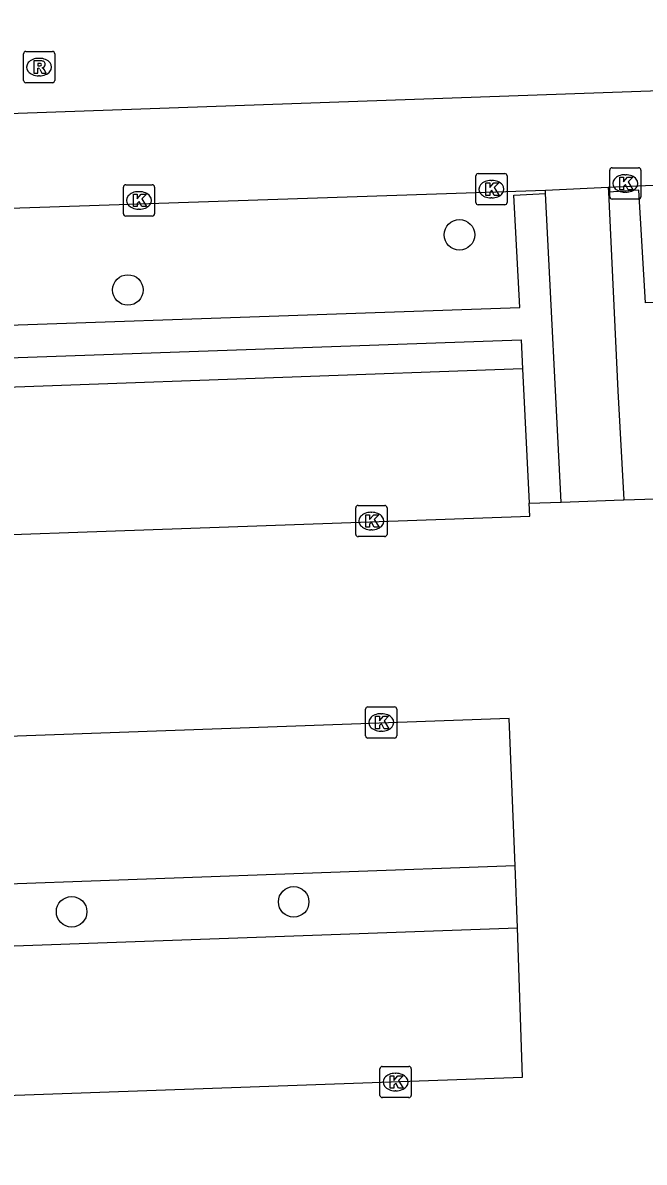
# Model space of a CAD drawing. Extents: x 160557 to 161245, y 385330 to 386505.
# Drawn here: x 160912.2 to 160932.1, y 386195.6 to 386232.09 of the extents above; entities that cross this region are included whole.
import ezdxf

# ---------------------------------------------------------------- set-up
doc = ezdxf.new("R2010")
doc.units = 0
for name, color, linetype in [('IMGEO_Boom', 7, 'Continuous'), ('IMGEO_Kolk', 7, 'Continuous'), ('IMGEO_Muur', 7, 'Continuous'), ('IMGEO_Parkeervlak_open', 7, 'Continuous'), ('IMGEO_Rijbaan_lokaal_open', 7, 'Continuous'), ('IMGEO_Rioolput', 7, 'Continuous'), ('IMGEO_Voetpad_open', 7, 'Continuous')]:
    doc.layers.add(name, color=color, linetype=linetype)

msp = doc.modelspace()

# ---------------------------------------------------------------- linework, layer by layer
at = {"layer": 'IMGEO_Boom'}
for centre in [(160926.186, 386225.297), (160915.57, 386223.532), (160920.879, 386203.936), (160913.767, 386203.621)]:
    msp.add_circle(centre, 0.489, dxfattribs=at)
at = {"layer": 'IMGEO_Kolk'}
for p, q in [((160930.998, 386226.518), (160930.998, 386227.37)), ((160931.073, 386227.444), (160931.925, 386227.444)), ((160931.999, 386227.37), (160931.999, 386226.518)), ((160926.711, 386226.334), (160926.711, 386227.186)), ((160926.786, 386227.26), (160927.638, 386227.26)), ((160927.199, 386227.04), (160927.224, 386227.04)), ((160927.712, 386227.186), (160927.712, 386226.334)), ((160931.486, 386227.224), (160931.511, 386227.224)), ((160915.424, 386225.974), (160915.424, 386226.826)), ((160915.499, 386226.9), (160916.351, 386226.9)), ((160915.912, 386226.68), (160915.937, 386226.68)), ((160916.425, 386226.826), (160916.425, 386225.974)), ((160931.509, 386226.664), (160931.484, 386226.664)), ((160927.638, 386226.26), (160926.786, 386226.26)), ((160927.222, 386226.48), (160927.197, 386226.48)), ((160931.925, 386226.444), (160931.073, 386226.444)), ((160916.351, 386225.9), (160915.499, 386225.9)), ((160915.935, 386226.12), (160915.91, 386226.12)), ((160922.866, 386215.706), (160922.866, 386216.558)), ((160922.941, 386216.632), (160923.793, 386216.632)), ((160923.354, 386216.412), (160923.379, 386216.412)), ((160923.867, 386216.558), (160923.867, 386215.706)), ((160923.793, 386215.632), (160922.941, 386215.632)), ((160923.377, 386215.852), (160923.352, 386215.852)), ((160923.256, 386210.183), (160924.108, 386210.183)), ((160923.181, 386209.257), (160923.181, 386210.109)), ((160923.669, 386209.963), (160923.694, 386209.963)), ((160924.182, 386210.109), (160924.182, 386209.257)), ((160924.108, 386209.183), (160923.256, 386209.183)), ((160923.692, 386209.403), (160923.667, 386209.403)), ((160923.642, 386197.741), (160923.642, 386198.593)), ((160923.717, 386198.667), (160924.569, 386198.667)), ((160924.643, 386198.593), (160924.643, 386197.741)), ((160924.13, 386198.447), (160924.155, 386198.447)), ((160924.153, 386197.887), (160924.128, 386197.887)), ((160924.569, 386197.667), (160923.717, 386197.667))]:
    msp.add_line(p, q, dxfattribs=at)
for points in [[(160930.998, 386226.518), (160930.998, 386227.37)], [(160931.073, 386227.444), (160931.925, 386227.444)], [(160931.999, 386227.37), (160931.999, 386226.518)], [(160926.711, 386226.334), (160926.711, 386227.186)], [(160926.786, 386227.26), (160927.638, 386227.26)], [(160927.032, 386226.96), (160927.155, 386226.96), (160927.155, 386226.809), (160927.285, 386226.96), (160927.449, 386226.96), (160927.303, 386226.809), (160927.456, 386226.56), (160927.304, 386226.56), (160927.219, 386226.724), (160927.155, 386226.657), (160927.155, 386226.56), (160927.032, 386226.56), (160927.032, 386226.96)], [(160927.712, 386227.186), (160927.712, 386226.334)], [(160931.319, 386227.144), (160931.442, 386227.144), (160931.442, 386226.993), (160931.572, 386227.144), (160931.736, 386227.144), (160931.59, 386226.993), (160931.743, 386226.744), (160931.591, 386226.744), (160931.506, 386226.908), (160931.442, 386226.841), (160931.442, 386226.744), (160931.319, 386226.744), (160931.319, 386227.144)], [(160915.424, 386225.974), (160915.424, 386226.826)], [(160915.499, 386226.9), (160916.351, 386226.9)], [(160915.745, 386226.6), (160915.868, 386226.6), (160915.868, 386226.449), (160915.998, 386226.6), (160916.162, 386226.6), (160916.016, 386226.449), (160916.169, 386226.2), (160916.017, 386226.2), (160915.932, 386226.364), (160915.868, 386226.297), (160915.868, 386226.2), (160915.745, 386226.2), (160915.745, 386226.6)], [(160916.425, 386226.826), (160916.425, 386225.974)], [(160927.638, 386226.26), (160926.786, 386226.26)], [(160931.925, 386226.444), (160931.073, 386226.444)], [(160916.351, 386225.9), (160915.499, 386225.9)], [(160922.866, 386215.706), (160922.866, 386216.558)], [(160922.941, 386216.632), (160923.793, 386216.632)], [(160923.867, 386216.558), (160923.867, 386215.706)], [(160923.187, 386216.332), (160923.31, 386216.332), (160923.31, 386216.181), (160923.44, 386216.332), (160923.604, 386216.332), (160923.458, 386216.181), (160923.611, 386215.932), (160923.459, 386215.932), (160923.374, 386216.096), (160923.31, 386216.029), (160923.31, 386215.932), (160923.187, 386215.932), (160923.187, 386216.332)], [(160923.793, 386215.632), (160922.941, 386215.632)], [(160923.256, 386210.183), (160924.108, 386210.183)], [(160923.181, 386209.257), (160923.181, 386210.109)], [(160923.502, 386209.883), (160923.625, 386209.883), (160923.625, 386209.732), (160923.755, 386209.883), (160923.919, 386209.883), (160923.773, 386209.732), (160923.926, 386209.483), (160923.774, 386209.483), (160923.689, 386209.647), (160923.625, 386209.58), (160923.625, 386209.483), (160923.502, 386209.483), (160923.502, 386209.883)], [(160924.182, 386210.109), (160924.182, 386209.257)], [(160924.108, 386209.183), (160923.256, 386209.183)], [(160923.642, 386197.741), (160923.642, 386198.593)], [(160923.717, 386198.667), (160924.569, 386198.667)], [(160924.643, 386198.593), (160924.643, 386197.741)], [(160923.963, 386198.367), (160924.086, 386198.367), (160924.086, 386198.216), (160924.216, 386198.367), (160924.38, 386198.367), (160924.234, 386198.216), (160924.387, 386197.967), (160924.235, 386197.967), (160924.15, 386198.131), (160924.086, 386198.064), (160924.086, 386197.967), (160923.963, 386197.967), (160923.963, 386198.367)], [(160924.569, 386197.667), (160923.717, 386197.667)]]:
    msp.add_lwpolyline(points, dxfattribs=at)
for centre, start, end in [((160931.075, 386227.368), 91.552, 178.448), ((160931.075, 386227.368), 91.552, 178.448), ((160931.923, 386227.368), 1.552, 88.448), ((160931.923, 386227.368), 1.552, 88.448), ((160926.788, 386227.184), 91.552, 178.448), ((160926.788, 386227.184), 91.552, 178.448), ((160927.636, 386227.184), 1.552, 88.448), ((160927.636, 386227.184), 1.552, 88.448), ((160915.501, 386226.824), 91.552, 178.448), ((160915.501, 386226.824), 91.552, 178.448), ((160916.349, 386226.824), 1.552, 88.448), ((160916.349, 386226.824), 1.552, 88.448), ((160926.788, 386226.336), 181.552, 268.448), ((160926.788, 386226.336), 181.552, 268.448), ((160927.636, 386226.336), 271.552, 358.448), ((160927.636, 386226.336), 271.552, 358.448), ((160931.075, 386226.52), 181.552, 268.448), ((160931.075, 386226.52), 181.552, 268.448), ((160931.923, 386226.52), 271.552, 358.448), ((160931.923, 386226.52), 271.552, 358.448), ((160915.501, 386225.976), 181.552, 268.448), ((160915.501, 386225.976), 181.552, 268.448), ((160916.349, 386225.976), 271.552, 358.448), ((160916.349, 386225.976), 271.552, 358.448), ((160922.943, 386216.556), 91.552, 178.448), ((160922.943, 386216.556), 91.552, 178.448), ((160923.791, 386216.556), 1.552, 88.448), ((160923.791, 386216.556), 1.552, 88.448), ((160922.943, 386215.708), 181.552, 268.448), ((160922.943, 386215.708), 181.552, 268.448), ((160923.791, 386215.708), 271.552, 358.448), ((160923.791, 386215.708), 271.552, 358.448), ((160923.258, 386210.107), 91.552, 178.448), ((160923.258, 386210.107), 91.552, 178.448), ((160924.106, 386210.107), 1.552, 88.448), ((160924.106, 386210.107), 1.552, 88.448), ((160923.258, 386209.259), 181.552, 268.448), ((160923.258, 386209.259), 181.552, 268.448), ((160924.106, 386209.259), 271.552, 358.448), ((160924.106, 386209.259), 271.552, 358.448), ((160923.719, 386198.591), 91.552, 178.448), ((160923.719, 386198.591), 91.552, 178.448), ((160924.567, 386198.591), 1.552, 88.448), ((160924.567, 386198.591), 1.552, 88.448), ((160923.719, 386197.743), 181.552, 268.448), ((160923.719, 386197.743), 181.552, 268.448), ((160924.567, 386197.743), 271.552, 358.448), ((160924.567, 386197.743), 271.552, 358.448)]:
    msp.add_arc(centre, 0.0765, start, end, dxfattribs=at)
for centre, major_axis, ratio, start_param, end_param in [((160927.198, 386226.76), (-0.387, 0.002), 0.722429, 4.712389, 7.853982), ((160927.223, 386226.76), (-0.39, 0.002), 0.717154, 1.570796, 4.712389), ((160931.485, 386226.944), (-0.387, 0.002), 0.722429, 4.712389, 7.853982), ((160931.51, 386226.944), (-0.39, 0.002), 0.717154, 1.570796, 4.712389), ((160915.911, 386226.4), (-0.387, 0.002), 0.722429, 4.712389, 7.853982), ((160915.936, 386226.4), (-0.39, 0.002), 0.717154, 1.570796, 4.712389), ((160923.353, 386216.132), (-0.387, 0.002), 0.722429, 4.712389, 7.853982), ((160923.378, 386216.132), (-0.39, 0.002), 0.717154, 1.570796, 4.712389), ((160923.668, 386209.683), (-0.387, 0.002), 0.722429, 4.712389, 7.853982), ((160923.693, 386209.683), (-0.39, 0.002), 0.717154, 1.570796, 4.712389), ((160924.129, 386198.167), (-0.387, 0.002), 0.722429, 4.712389, 7.853982), ((160924.154, 386198.167), (-0.39, 0.002), 0.717154, 1.570796, 4.712389)]:
    msp.add_ellipse(centre, major_axis=major_axis, ratio=ratio, start_param=start_param, end_param=end_param, dxfattribs=at)
at = {"layer": 'IMGEO_Muur'}
for points in [[(160904.015, 386222.138), (160928.122, 386222.972), (160927.932, 386226.567), (160928.939, 386226.62)], [(160929.449, 386216.741), (160928.939, 386226.62)], [(160938.272, 386223.35), (160932.148, 386223.124), (160931.936, 386226.724), (160930.955, 386226.667)], [(160930.955, 386226.667), (160931.259, 386220.305), (160931.447, 386216.81)], [(160897.497, 386219.898), (160897.461, 386220.856), (160928.16, 386221.936), (160928.205, 386221.011)], [(160928.205, 386221.011), (160928.416, 386216.706)], [(160928.416, 386216.706), (160929.449, 386216.741)], [(160931.447, 386216.81), (160932.463, 386216.845)]]:
    msp.add_lwpolyline(points, dxfattribs=at)
at = {"layer": 'IMGEO_Parkeervlak_open'}
for points in [[(160928.205, 386221.011), (160897.497, 386219.898)], [(160927.976, 386205.095), (160851.226, 386202.312)], [(160851.306, 386200.362), (160928.044, 386203.102)]]:
    msp.add_lwpolyline(points, dxfattribs=at)
at = {"layer": 'IMGEO_Rijbaan_lokaal_open'}
for points in [[(160994.757, 386229.105), (160994.636, 386232.088), (160931.697, 386229.873), (160841.631, 386226.697), (160798.324, 386225.21), (160798.412, 386222.183)], [(160929.449, 386216.741), (160931.426, 386216.809), (160931.447, 386216.81)], [(160897.658, 386215.629), (160897.674, 386215.196), (160928.436, 386216.289), (160928.416, 386216.706)], [(160927.976, 386205.095), (160927.774, 386209.813), (160851.107, 386207.059), (160851.226, 386202.312)], [(160928.044, 386203.102), (160927.976, 386205.095)], [(160851.306, 386200.362), (160851.5, 386195.6), (160928.21, 386198.326), (160928.044, 386203.102)]]:
    msp.add_lwpolyline(points, dxfattribs=at)
at = {"layer": 'IMGEO_Rioolput'}
for p, q in [((160912.225, 386230.244), (160912.225, 386231.096)), ((160912.3, 386231.17), (160913.152, 386231.17)), ((160913.226, 386231.096), (160913.226, 386230.244)), ((160912.713, 386230.95), (160912.738, 386230.95)), ((160912.736, 386230.39), (160912.711, 386230.39)), ((160913.152, 386230.17), (160912.3, 386230.17))]:
    msp.add_line(p, q, dxfattribs=at)
for points in [[(160912.225, 386230.244), (160912.225, 386231.096)], [(160912.3, 386231.17), (160913.152, 386231.17)], [(160913.226, 386231.096), (160913.226, 386230.244)], [(160912.814, 386230.868), (160912.562, 386230.87), (160912.562, 386230.47)], [(160912.562, 386230.47), (160912.686, 386230.47), (160912.686, 386230.632), (160912.697, 386230.632)], [(160912.74, 386230.789), (160912.686, 386230.789), (160912.686, 386230.708)], [(160912.686, 386230.708), (160912.738, 386230.708)], [(160912.744, 386230.603), (160912.815, 386230.47), (160912.955, 386230.47), (160912.89, 386230.596)], [(160913.152, 386230.17), (160912.3, 386230.17)]]:
    msp.add_lwpolyline(points, dxfattribs=at)
for centre, radius, start, end in [((160912.302, 386231.094), 0.0765, 91.552, 178.448), ((160912.302, 386231.094), 0.0765, 91.552, 178.448), ((160913.15, 386231.094), 0.0765, 1.552, 88.448), ((160913.15, 386231.094), 0.0765, 1.552, 88.448), ((160912.696, 386230.579), 0.0533, 26.0293, 88.6989), ((160912.722, 386230.897), 0.19, 274.7715, 282.9687), ((160912.746, 386230.693), 0.0964, 77.0061, 93.1865), ((160912.76, 386230.75), 0.0378, 276.6634, 79.6772), ((160912.813, 386230.758), 0.109, 350.3612, 89.416), ((160912.811, 386230.758), 0.112, 277.5842, 350.9817), ((160912.795, 386230.543), 0.108, 29.5134, 73.7905), ((160912.302, 386230.246), 0.0765, 181.552, 268.448), ((160912.302, 386230.246), 0.0765, 181.552, 268.448), ((160913.15, 386230.246), 0.0765, 271.552, 358.448), ((160913.15, 386230.246), 0.0765, 271.552, 358.448)]:
    msp.add_arc(centre, radius, start, end, dxfattribs=at)
for centre, major_axis, ratio, start_param, end_param in [((160912.712, 386230.67), (-0.387, 0.002), 0.722429, 4.712389, 7.853982), ((160912.737, 386230.67), (-0.39, 0.002), 0.717154, 1.570796, 4.712389)]:
    msp.add_ellipse(centre, major_axis=major_axis, ratio=ratio, start_param=start_param, end_param=end_param, dxfattribs=at)
at = {"layer": 'IMGEO_Voetpad_open'}
for points in [[(160930.948, 386226.819), (160932.143, 386226.882), (160938.141, 386227.083)], [(160903.846, 386225.889), (160928.94, 386226.729)], [(160928.939, 386226.62), (160928.94, 386226.729)], [(160928.94, 386226.729), (160930.948, 386226.819)], [(160930.948, 386226.819), (160930.955, 386226.667)]]:
    msp.add_lwpolyline(points, dxfattribs=at)

doc.saveas('drawing.dxf')
